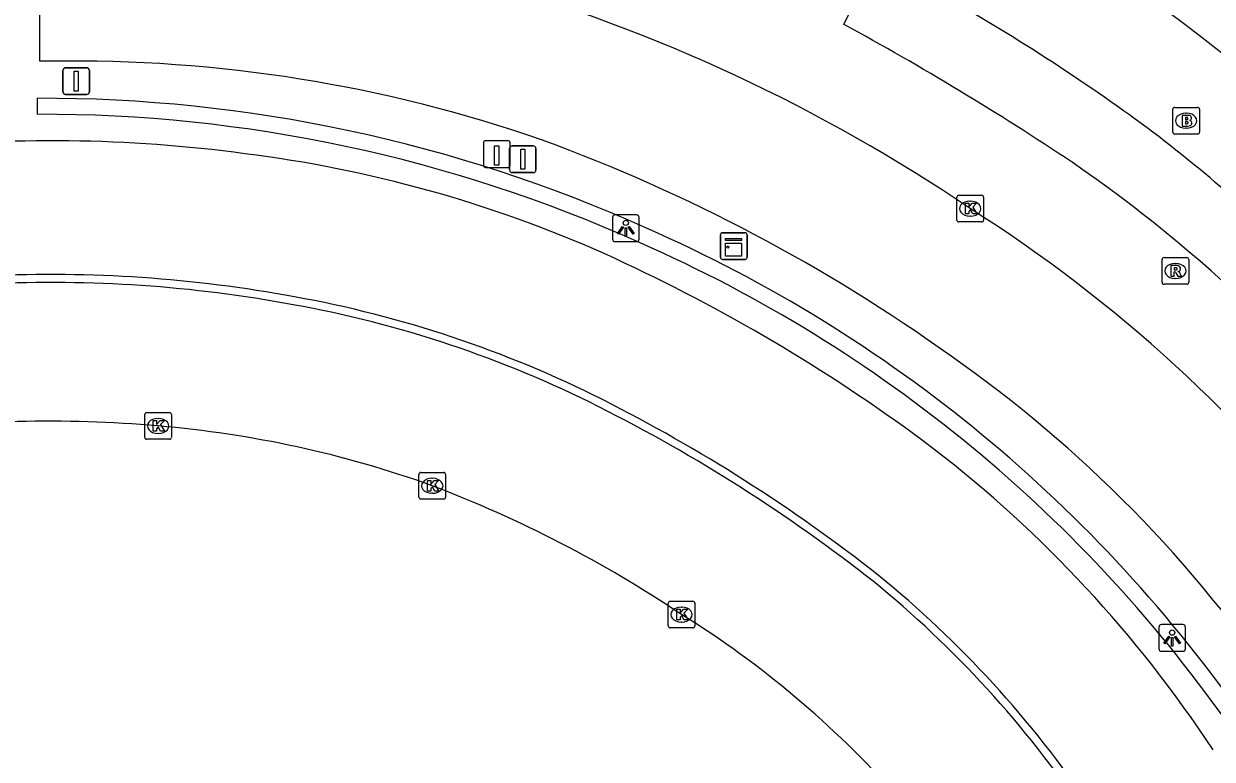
# Model space of a CAD drawing. Extents: x 162542 to 163144, y 380786 to 381511.
# Drawn here: x 162669.2 to 162713.73, y 380825.05 to 380852.61 of the extents above; entities that cross this region are included whole.
import ezdxf

# ---------------------------------------------------------------- set-up
doc = ezdxf.new("R2010")
doc.units = 0
for name, color, linetype in [('IMGEO_Brandkraan', 7, 'Continuous'), ('IMGEO_Fietspad_gesloten', 7, 'Continuous'), ('IMGEO_Haag', 7, 'Continuous'), ('IMGEO_Kast', 7, 'Continuous'), ('IMGEO_Kolk', 7, 'Continuous'), ('IMGEO_Laadpaal', 7, 'Continuous'), ('IMGEO_Lichtpunt', 7, 'Continuous'), ('IMGEO_Parkeervlak_open', 7, 'Continuous'), ('IMGEO_Rijbaan_lokaal_open', 7, 'Continuous'), ('IMGEO_Rijbaan_regionaal_gesloten', 7, 'Continuous'), ('IMGEO_Rioolput', 7, 'Continuous'), ('IMGEO_Verkeersbordpaal', 7, 'Continuous'), ('IMGEO_Voetpad_open', 7, 'Continuous')]:
    doc.layers.add(name, color=color, linetype=linetype)

msp = doc.modelspace()

# ---------------------------------------------------------------- linework, layer by layer
at = {"layer": 'IMGEO_Brandkraan'}
for p, q in [((162712.249, 380848.552), (162712.249, 380849.404)), ((162712.324, 380849.478), (162713.176, 380849.478)), ((162713.25, 380849.404), (162713.25, 380848.552)), ((162712.737, 380849.258), (162712.762, 380849.258)), ((162713.176, 380848.478), (162712.324, 380848.478)), ((162712.76, 380848.698), (162712.735, 380848.698))]:
    msp.add_line(p, q, dxfattribs=at)
for points in [[(162712.249, 380848.552), (162712.249, 380849.404)], [(162712.324, 380849.478), (162713.176, 380849.478)], [(162713.25, 380849.404), (162713.25, 380848.552)], [(162712.597, 380849.178), (162712.597, 380848.778), (162712.81, 380848.778)], [(162712.828, 380849.178), (162712.597, 380849.178)], [(162712.776, 380849.097), (162712.722, 380849.097), (162712.722, 380849.021)], [(162712.722, 380849.021), (162712.775, 380849.021)], [(162712.784, 380848.945), (162712.722, 380848.945), (162712.722, 380848.864)], [(162713.176, 380848.478), (162712.324, 380848.478)], [(162712.722, 380848.864), (162712.784, 380848.864)]]:
    msp.add_lwpolyline(points, dxfattribs=at)
for centre, radius, start, end in [((162712.326, 380849.402), 0.0765, 91.552, 178.448), ((162712.326, 380849.402), 0.0765, 91.552, 178.448), ((162713.174, 380849.402), 0.0765, 1.552, 88.448), ((162713.174, 380849.402), 0.0765, 1.552, 88.448), ((162712.777, 380849.059), 0.0379, 267.8285, 90.9355), ((162712.785, 380848.904), 0.0404, 269.8759, 90.5077), ((162712.832, 380849.033), 0.145, 59.4692, 91.5367), ((162712.857, 380849.08), 0.0922, 285.5137, 58.1501), ((162712.862, 380848.888), 0.105, 301.3115, 78.989), ((162712.326, 380848.554), 0.0765, 181.552, 268.448), ((162712.326, 380848.554), 0.0765, 181.552, 268.448), ((162712.816, 380849.029), 0.251, 268.6676, 293.5347), ((162713.174, 380848.554), 0.0765, 271.552, 358.448), ((162713.174, 380848.554), 0.0765, 271.552, 358.448)]:
    msp.add_arc(centre, radius, start, end, dxfattribs=at)
for centre, major_axis, ratio, start_param, end_param in [((162712.736, 380848.978), (-0.387, 0.002), 0.722429, 4.712389, 7.853982), ((162712.761, 380848.978), (-0.39, 0.002), 0.717154, 1.570796, 4.712389)]:
    msp.add_ellipse(centre, major_axis=major_axis, ratio=ratio, start_param=start_param, end_param=end_param, dxfattribs=at)
at = {"layer": 'IMGEO_Fietspad_gesloten'}
for centre, radius, start, end in [((162667.8, 380789.935), 73.109, 54.36012, 61.65132), ((162683.391, 380811.215), 46.731, 43.993, 54.6917)]:
    msp.add_arc(centre, radius, start, end, dxfattribs=at)
at = {"layer": 'IMGEO_Haag'}
msp.add_lwpolyline([(162669.702, 380849.818), (162669.703, 380849.518), (162669.704, 380849.218)], dxfattribs=at)
for centre, radius, start, end in [((162669.853, 380794.559), 55.259, 65.7671, 90.1565), ((162669.856, 380794.578), 54.64, 65.758, 90.1596), ((162670.956, 380795.852), 53.629, 34.6855, 66.2748), ((162670.975, 380795.876), 53, 34.6757, 66.2844)]:
    msp.add_arc(centre, radius, start, end, dxfattribs=at)
at = {"layer": 'IMGEO_Kast'}
for p, q in [((162695.3, 380843.854), (162695.3, 380844.695)), ((162695.3, 380844.695), (162695.3, 380843.854)), ((162695.375, 380844.779), (162696.216, 380844.779)), ((162696.216, 380844.779), (162695.375, 380844.779)), ((162696.3, 380844.704), (162696.3, 380843.863)), ((162696.3, 380843.863), (162696.3, 380844.704)), ((162696.225, 380843.779), (162695.384, 380843.779)), ((162695.384, 380843.779), (162696.225, 380843.779))]:
    msp.add_line(p, q, dxfattribs=at)
for points in [[(162695.495, 380844.569), (162696.095, 380844.569), (162696.095, 380844.484), (162695.495, 380844.484), (162695.495, 380844.569)], [(162695.495, 380844.394), (162696.095, 380844.394), (162696.095, 380843.905), (162695.495, 380843.905), (162695.495, 380844.394)]]:
    msp.add_lwpolyline(points, dxfattribs=at)
msp.add_circle((162695.579, 380844.243), 0.0377, dxfattribs=at)
for centre, start, end in [((162695.378, 380844.701), 92.4484, 184.2845), ((162695.378, 380844.701), 92.4484, 184.2845), ((162696.222, 380844.701), 2.4484, 94.2845), ((162696.222, 380844.701), 2.4484, 94.2845), ((162695.378, 380843.857), 182.4484, 274.2845), ((162695.378, 380843.857), 182.4484, 274.2845), ((162696.222, 380843.857), 272.4484, 4.2845), ((162696.222, 380843.857), 272.4484, 4.2845)]:
    msp.add_arc(centre, 0.0779, start, end, dxfattribs=at)
at = {"layer": 'IMGEO_Kolk'}
for p, q in [((162704.159, 380845.256), (162704.159, 380846.108)), ((162704.234, 380846.182), (162705.086, 380846.182)), ((162704.647, 380845.962), (162704.672, 380845.962)), ((162705.16, 380846.108), (162705.16, 380845.256)), ((162704.67, 380845.402), (162704.645, 380845.402)), ((162705.086, 380845.182), (162704.234, 380845.182)), ((162673.733, 380837.111), (162673.733, 380837.963)), ((162673.808, 380838.037), (162674.66, 380838.037)), ((162674.221, 380837.817), (162674.246, 380837.817)), ((162674.734, 380837.963), (162674.734, 380837.111)), ((162674.66, 380837.037), (162673.808, 380837.037)), ((162674.244, 380837.257), (162674.219, 380837.257)), ((162684.005, 380834.869), (162684.005, 380835.721)), ((162684.08, 380835.795), (162684.932, 380835.795)), ((162684.493, 380835.575), (162684.518, 380835.575)), ((162685.006, 380835.721), (162685.006, 380834.869)), ((162684.932, 380834.795), (162684.08, 380834.795)), ((162684.516, 380835.015), (162684.491, 380835.015)), ((162693.342, 380830.043), (162693.342, 380830.895)), ((162693.417, 380830.969), (162694.269, 380830.969)), ((162693.83, 380830.749), (162693.855, 380830.749)), ((162694.343, 380830.895), (162694.343, 380830.043)), ((162694.269, 380829.969), (162693.417, 380829.969)), ((162693.853, 380830.189), (162693.828, 380830.189))]:
    msp.add_line(p, q, dxfattribs=at)
for points in [[(162704.159, 380845.256), (162704.159, 380846.108)], [(162704.234, 380846.182), (162705.086, 380846.182)], [(162704.48, 380845.882), (162704.603, 380845.882), (162704.603, 380845.731), (162704.733, 380845.882), (162704.897, 380845.882), (162704.751, 380845.731), (162704.904, 380845.482), (162704.752, 380845.482), (162704.667, 380845.646), (162704.603, 380845.579), (162704.603, 380845.482), (162704.48, 380845.482), (162704.48, 380845.882)], [(162705.16, 380846.108), (162705.16, 380845.256)], [(162705.086, 380845.182), (162704.234, 380845.182)], [(162673.733, 380837.111), (162673.733, 380837.963)], [(162673.808, 380838.037), (162674.66, 380838.037)], [(162674.734, 380837.963), (162674.734, 380837.111)], [(162674.054, 380837.737), (162674.177, 380837.737), (162674.177, 380837.586), (162674.307, 380837.737), (162674.471, 380837.737), (162674.325, 380837.586), (162674.478, 380837.337), (162674.326, 380837.337), (162674.241, 380837.501), (162674.177, 380837.434), (162674.177, 380837.337), (162674.054, 380837.337), (162674.054, 380837.737)], [(162674.66, 380837.037), (162673.808, 380837.037)], [(162684.005, 380834.869), (162684.005, 380835.721)], [(162684.08, 380835.795), (162684.932, 380835.795)], [(162685.006, 380835.721), (162685.006, 380834.869)], [(162684.326, 380835.495), (162684.449, 380835.495), (162684.449, 380835.344), (162684.579, 380835.495), (162684.743, 380835.495), (162684.597, 380835.344), (162684.75, 380835.095), (162684.598, 380835.095), (162684.513, 380835.259), (162684.449, 380835.192), (162684.449, 380835.095), (162684.326, 380835.095), (162684.326, 380835.495)], [(162684.932, 380834.795), (162684.08, 380834.795)], [(162693.342, 380830.043), (162693.342, 380830.895)], [(162693.417, 380830.969), (162694.269, 380830.969)], [(162693.663, 380830.669), (162693.786, 380830.669), (162693.786, 380830.518), (162693.916, 380830.669), (162694.08, 380830.669), (162693.934, 380830.518), (162694.087, 380830.269), (162693.935, 380830.269), (162693.85, 380830.433), (162693.786, 380830.366), (162693.786, 380830.269), (162693.663, 380830.269), (162693.663, 380830.669)], [(162694.343, 380830.895), (162694.343, 380830.043)], [(162694.269, 380829.969), (162693.417, 380829.969)]]:
    msp.add_lwpolyline(points, dxfattribs=at)
for centre, start, end in [((162704.236, 380846.106), 91.552, 178.448), ((162704.236, 380846.106), 91.552, 178.448), ((162705.084, 380846.106), 1.552, 88.448), ((162705.084, 380846.106), 1.552, 88.448), ((162704.236, 380845.258), 181.552, 268.448), ((162704.236, 380845.258), 181.552, 268.448), ((162705.084, 380845.258), 271.552, 358.448), ((162705.084, 380845.258), 271.552, 358.448), ((162673.81, 380837.961), 91.552, 178.448), ((162673.81, 380837.961), 91.552, 178.448), ((162674.658, 380837.961), 1.552, 88.448), ((162674.658, 380837.961), 1.552, 88.448), ((162673.81, 380837.113), 181.552, 268.448), ((162673.81, 380837.113), 181.552, 268.448), ((162674.658, 380837.113), 271.552, 358.448), ((162674.658, 380837.113), 271.552, 358.448), ((162684.082, 380835.719), 91.552, 178.448), ((162684.082, 380835.719), 91.552, 178.448), ((162684.93, 380835.719), 1.552, 88.448), ((162684.93, 380835.719), 1.552, 88.448), ((162684.082, 380834.871), 181.552, 268.448), ((162684.082, 380834.871), 181.552, 268.448), ((162684.93, 380834.871), 271.552, 358.448), ((162684.93, 380834.871), 271.552, 358.448), ((162693.419, 380830.893), 91.552, 178.448), ((162693.419, 380830.893), 91.552, 178.448), ((162694.267, 380830.893), 1.552, 88.448), ((162694.267, 380830.893), 1.552, 88.448), ((162693.419, 380830.045), 181.552, 268.448), ((162693.419, 380830.045), 181.552, 268.448), ((162694.267, 380830.045), 271.552, 358.448), ((162694.267, 380830.045), 271.552, 358.448)]:
    msp.add_arc(centre, 0.0765, start, end, dxfattribs=at)
for centre, major_axis, ratio, start_param, end_param in [((162704.646, 380845.682), (-0.387, 0.002), 0.722429, 4.712389, 7.853982), ((162704.671, 380845.682), (-0.39, 0.002), 0.717154, 1.570796, 4.712389), ((162674.22, 380837.537), (-0.387, 0.002), 0.722429, 4.712389, 7.853982), ((162674.245, 380837.537), (-0.39, 0.002), 0.717154, 1.570796, 4.712389), ((162684.492, 380835.295), (-0.387, 0.002), 0.722429, 4.712389, 7.853982), ((162684.517, 380835.295), (-0.39, 0.002), 0.717154, 1.570796, 4.712389), ((162693.829, 380830.469), (-0.387, 0.002), 0.722429, 4.712389, 7.853982), ((162693.854, 380830.469), (-0.39, 0.002), 0.717154, 1.570796, 4.712389)]:
    msp.add_ellipse(centre, major_axis=major_axis, ratio=ratio, start_param=start_param, end_param=end_param, dxfattribs=at)
at = {"layer": 'IMGEO_Laadpaal'}
for p, q in [((162686.421, 380848.145), (162686.421, 380847.304)), ((162686.421, 380848.145), (162686.421, 380847.304)), ((162687.337, 380848.229), (162686.496, 380848.229)), ((162687.337, 380848.229), (162686.496, 380848.229)), ((162687.421, 380847.313), (162687.421, 380848.154)), ((162687.421, 380847.313), (162687.421, 380848.154)), ((162686.505, 380847.229), (162687.346, 380847.229)), ((162686.505, 380847.229), (162687.346, 380847.229))]:
    msp.add_line(p, q, dxfattribs=at)
msp.add_lwpolyline([(162686.836, 380848.042), (162686.996, 380848.042), (162686.996, 380847.309), (162686.836, 380847.309), (162686.836, 380848.042)], dxfattribs=at)
for centre, start, end in [((162686.499, 380848.151), 92.4484, 184.2845), ((162686.499, 380848.151), 92.4484, 184.2845), ((162687.343, 380848.151), 2.4484, 94.2845), ((162687.343, 380848.151), 2.4484, 94.2845), ((162686.499, 380847.307), 182.4484, 274.2845), ((162686.499, 380847.307), 182.4484, 274.2845), ((162687.343, 380847.307), 272.4484, 4.2845), ((162687.343, 380847.307), 272.4484, 4.2845)]:
    msp.add_arc(centre, 0.0779, start, end, dxfattribs=at)
at = {"layer": 'IMGEO_Lichtpunt'}
for p, q in [((162691.258, 380845.35), (162691.258, 380844.543)), ((162691.258, 380845.35), (162691.258, 380844.543)), ((162692.16, 380845.445), (162691.352, 380845.445)), ((162692.16, 380845.445), (162691.352, 380845.445)), ((162692.254, 380844.543), (162692.254, 380845.35)), ((162692.254, 380844.543), (162692.254, 380845.35)), ((162691.352, 380844.449), (162692.16, 380844.449)), ((162691.352, 380844.449), (162692.16, 380844.449)), ((162711.727, 380829.996), (162711.727, 380829.189)), ((162711.727, 380829.996), (162711.727, 380829.189)), ((162712.629, 380830.091), (162711.821, 380830.091)), ((162712.629, 380830.091), (162711.821, 380830.091)), ((162712.723, 380829.189), (162712.723, 380829.996)), ((162712.723, 380829.189), (162712.723, 380829.996)), ((162711.821, 380829.095), (162712.629, 380829.095)), ((162711.821, 380829.095), (162712.629, 380829.095))]:
    msp.add_line(p, q, dxfattribs=at)
for points in [[(162691.632, 380845.014), (162691.671, 380844.986), (162691.483, 380844.724), (162691.445, 380844.751), (162691.632, 380845.014)], [(162691.734, 380844.966), (162691.781, 380844.966), (162691.781, 380844.644), (162691.734, 380844.644), (162691.734, 380844.966)], [(162691.844, 380844.986), (162691.882, 380845.013), (162692.069, 380844.751), (162692.03, 380844.723), (162691.844, 380844.986)], [(162712.101, 380829.66), (162712.14, 380829.632), (162711.952, 380829.37), (162711.914, 380829.397), (162712.101, 380829.66)], [(162712.203, 380829.612), (162712.25, 380829.612), (162712.25, 380829.29), (162712.203, 380829.29), (162712.203, 380829.612)], [(162712.313, 380829.632), (162712.351, 380829.659), (162712.538, 380829.397), (162712.499, 380829.369), (162712.313, 380829.632)]]:
    msp.add_lwpolyline(points, dxfattribs=at)
for centre in [(162691.757, 380845.148), (162712.226, 380829.794)]:
    msp.add_circle(centre, 0.0994, dxfattribs=at)
for centre, start, end in [((162691.352, 380845.35), 90, 180), ((162691.352, 380845.35), 90, 180), ((162692.16, 380845.35), 0, 90), ((162692.16, 380845.35), 0, 90), ((162691.352, 380844.543), 180, 270), ((162691.352, 380844.543), 180, 270), ((162692.16, 380844.543), 270, 0), ((162692.16, 380844.543), 270, 360), ((162711.821, 380829.996), 90, 180), ((162711.821, 380829.996), 90, 180), ((162712.629, 380829.996), 0, 90), ((162712.629, 380829.996), 0, 90), ((162711.821, 380829.189), 180, 270), ((162711.821, 380829.189), 180, 270), ((162712.629, 380829.189), 270, 0), ((162712.629, 380829.189), 270, 360)]:
    msp.add_arc(centre, 0.0946, start, end, dxfattribs=at)
at = {"layer": 'IMGEO_Parkeervlak_open'}
msp.add_lwpolyline([(162670.192, 380851.205), (162669.797, 380851.209), (162669.811, 380855.776)], dxfattribs=at)
for centre, radius, start, end in [((162671.08, 380797.751), 53.462, 70.8272, 90.952), ((162666.597, 380788.07), 64.086, 54.36025, 69.88341), ((162676.134, 380800.405), 48.508, 33.9683, 55.0262)]:
    msp.add_arc(centre, radius, start, end, dxfattribs=at)
at = {"layer": 'IMGEO_Rijbaan_lokaal_open'}
msp.add_lwpolyline([(162701.117, 380855.044), (162699.918, 380852.593)], dxfattribs=at)
for centre, radius, start, end in [((162669.009, 380793.063), 63.559, 55.88096, 74.13127), ((162646.005, 380753.707), 112.628, 56.31194, 61.40092), ((162677.203, 380802.077), 55.083, 37.0638, 55.4054), ((162675.336, 380799.429), 54.765, 37.3802, 57.6259)]:
    msp.add_arc(centre, radius, start, end, dxfattribs=at)
at = {"layer": 'IMGEO_Rijbaan_regionaal_gesloten'}
msp.add_lwpolyline([(162713.767, 380825.393), (162713.208, 380826.211)], dxfattribs=at)
for centre, radius, start, end in [((162670.269, 380794.307), 53.918, 82.3126, 96.3671), ((162671.572, 380800.418), 47.691, 66.0279, 82.8809), ((162663.704, 380783.941), 65.945, 53.92375, 65.59781), ((162670.215, 380793.133), 50.082, 79.4956, 92.6935), ((162670.224, 380793.221), 49.694, 79.486, 92.7046), ((162671.848, 380800.736), 42.31, 63.2662, 79.7924), ((162671.854, 380800.755), 41.99, 63.2614, 79.7967), ((162663.057, 380783.398), 61.449, 51.84211, 63.21767), ((162663.03, 380783.36), 61.795, 51.84155, 63.21104), ((162670.145, 380791.108), 46.609, 84.9669, 97.9122), ((162670.813, 380797.21), 40.472, 70.2243, 85.1507), ((162675.208, 380800.119), 46.095, 34.4748, 53.6402), ((162668.069, 380792.048), 46.265, 56.1448, 69.1892), ((162675.87, 380800.78), 39.87, 33.987, 50.8873), ((162675.903, 380800.809), 40.126, 33.9728, 50.9015), ((162674.393, 380799.192), 36.832, 41.7331, 58.1248)]:
    msp.add_arc(centre, radius, start, end, dxfattribs=at)
at = {"layer": 'IMGEO_Rioolput'}
for p, q in [((162711.844, 380842.921), (162711.844, 380843.773)), ((162711.919, 380843.847), (162712.771, 380843.847)), ((162712.332, 380843.627), (162712.357, 380843.627)), ((162712.845, 380843.773), (162712.845, 380842.921)), ((162712.771, 380842.847), (162711.919, 380842.847)), ((162712.355, 380843.067), (162712.33, 380843.067))]:
    msp.add_line(p, q, dxfattribs=at)
for points in [[(162711.844, 380842.921), (162711.844, 380843.773)], [(162711.919, 380843.847), (162712.771, 380843.847)], [(162712.845, 380843.773), (162712.845, 380842.921)], [(162712.433, 380843.545), (162712.181, 380843.547), (162712.181, 380843.147)], [(162712.181, 380843.147), (162712.305, 380843.147), (162712.305, 380843.309), (162712.316, 380843.309)], [(162712.359, 380843.466), (162712.305, 380843.466), (162712.305, 380843.385)], [(162712.305, 380843.385), (162712.357, 380843.385)], [(162712.363, 380843.28), (162712.434, 380843.147), (162712.574, 380843.147), (162712.509, 380843.273)], [(162712.771, 380842.847), (162711.919, 380842.847)]]:
    msp.add_lwpolyline(points, dxfattribs=at)
for centre, radius, start, end in [((162711.921, 380843.771), 0.0765, 91.552, 178.448), ((162711.921, 380843.771), 0.0765, 91.552, 178.448), ((162712.769, 380843.771), 0.0765, 1.552, 88.448), ((162712.769, 380843.771), 0.0765, 1.552, 88.448), ((162712.315, 380843.256), 0.0533, 26.0293, 88.6989), ((162712.341, 380843.574), 0.19, 274.7715, 282.9687), ((162712.365, 380843.37), 0.0964, 77.0061, 93.1865), ((162712.379, 380843.427), 0.0378, 276.6634, 79.6772), ((162712.432, 380843.435), 0.109, 350.3612, 89.416), ((162712.43, 380843.435), 0.112, 277.5842, 350.9817), ((162712.414, 380843.22), 0.108, 29.5134, 73.7905), ((162711.921, 380842.923), 0.0765, 181.552, 268.448), ((162711.921, 380842.923), 0.0765, 181.552, 268.448), ((162712.769, 380842.923), 0.0765, 271.552, 358.448), ((162712.769, 380842.923), 0.0765, 271.552, 358.448)]:
    msp.add_arc(centre, radius, start, end, dxfattribs=at)
for centre, major_axis, ratio, start_param, end_param in [((162712.331, 380843.347), (-0.387, 0.002), 0.722429, 4.712389, 7.853982), ((162712.356, 380843.347), (-0.39, 0.002), 0.717154, 1.570796, 4.712389)]:
    msp.add_ellipse(centre, major_axis=major_axis, ratio=ratio, start_param=start_param, end_param=end_param, dxfattribs=at)
at = {"layer": 'IMGEO_Verkeersbordpaal'}
for p, q in [((162670.667, 380850.061), (162670.667, 380850.861)), ((162670.667, 380850.861), (162670.667, 380850.061)), ((162670.767, 380850.961), (162671.557, 380850.961)), ((162671.557, 380850.961), (162670.767, 380850.961)), ((162671.657, 380850.861), (162671.657, 380850.061)), ((162671.657, 380850.061), (162671.657, 380850.861)), ((162671.557, 380849.961), (162670.767, 380849.961)), ((162670.767, 380849.961), (162671.557, 380849.961)), ((162687.501, 380848.031), (162688.291, 380848.031)), ((162688.291, 380848.031), (162687.501, 380848.031)), ((162687.401, 380847.131), (162687.401, 380847.931)), ((162687.401, 380847.931), (162687.401, 380847.131)), ((162688.391, 380847.931), (162688.391, 380847.131)), ((162688.391, 380847.131), (162688.391, 380847.931)), ((162688.291, 380847.031), (162687.501, 380847.031)), ((162687.501, 380847.031), (162688.291, 380847.031))]:
    msp.add_line(p, q, dxfattribs=at)
for points in [[(162671.087, 380850.836), (162671.237, 380850.836), (162671.237, 380850.086), (162671.087, 380850.086), (162671.087, 380850.836)], [(162687.821, 380847.906), (162687.971, 380847.906), (162687.971, 380847.156), (162687.821, 380847.156), (162687.821, 380847.906)]]:
    msp.add_lwpolyline(points, dxfattribs=at)
for centre, start, end in [((162670.767, 380850.861), 90, 180), ((162670.767, 380850.861), 90, 180), ((162671.557, 380850.861), 0, 90), ((162671.557, 380850.861), 360, 90), ((162670.767, 380850.061), 180, 270), ((162670.767, 380850.061), 180, 270), ((162671.557, 380850.061), 270, 0), ((162671.557, 380850.061), 270, 0), ((162687.501, 380847.931), 90, 180), ((162687.501, 380847.931), 90, 180), ((162688.291, 380847.931), 0, 90), ((162688.291, 380847.931), 360, 90), ((162687.501, 380847.131), 180, 270), ((162687.501, 380847.131), 180, 270), ((162688.291, 380847.131), 270, 0), ((162688.291, 380847.131), 270, 0)]:
    msp.add_arc(centre, 0.1, start, end, dxfattribs=at)
at = {"layer": 'IMGEO_Voetpad_open'}
msp.add_arc((162673.725, 380800.676), 64.908, 40.81331, 61.50631, dxfattribs=at)

doc.saveas('drawing.dxf')
